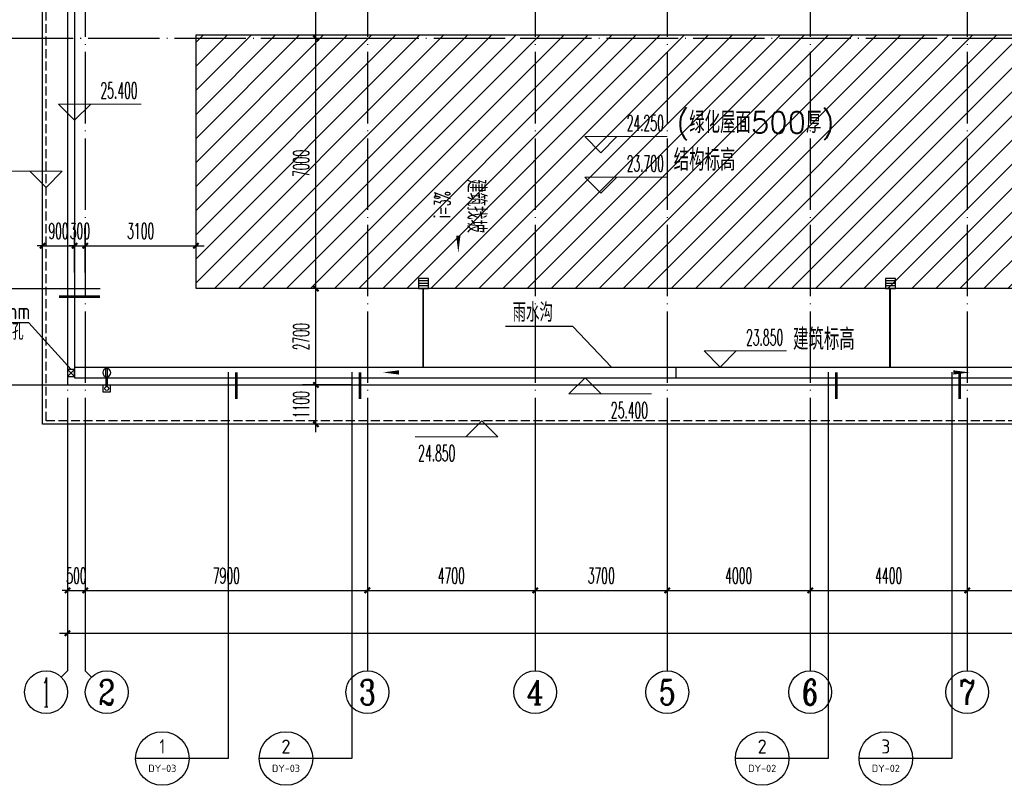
# Model space of a CAD drawing. Extents: x 1779708 to 7299578, y -1121471 to 88434.
# Tile 486 of 656: x 4826329 to 4853905, y -1072048 to -1050621. Entities that reach past the tile are written whole.
import ezdxf
from ezdxf.enums import TextEntityAlignment as Align

# ---------------------------------------------------------------- set-up
doc = ezdxf.new("R2010")
doc.units = 0
doc.header["$LTSCALE"] = 1000
doc.header["$MEASUREMENT"] = 0
doc.linetypes.add('DASH', pattern=[0.35, 0.25, -0.1])
doc.linetypes.add('DOTE', pattern=[2.4200000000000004, 2, -0.2, 0.02, -0.2])
doc.layers.get('0').update_dxf_attribs({"linetype": 'CONTINUOUS'})
doc.layers.get('Defpoints').update_dxf_attribs({"linetype": 'CONTINUOUS'})
for name, color, linetype in [('11111111111111111111111111111', 50, 'DASH'), ('a-dims', 7, 'CONTINUOUS'), ('AXIS', 3, 'CONTINUOUS'), ('AXIS_TEXT', 7, 'CONTINUOUS'), ('DIM_IDEN', 3, 'CONTINUOUS'), ('DIM_SYMB', 3, 'CONTINUOUS'), ('DIM_污水', 3, 'CONTINUOUS'), ('DOTE', 1, 'DOTE'), ('EQUIP_地漏', 7, 'CONTINUOUS'), ('EQUIP_雨水斗', 7, 'CONTINUOUS'), ('P_PS_DIM', 1, 'CONTINUOUS'), ('PIPE-虹吸雨水', 4, 'CONTINUOUS'), ('PIPE-雨水', 4, 'CONTINUOUS'), ('PUB_DIM', 3, 'CONTINUOUS'), ('PUB_TEXT', 7, 'CONTINUOUS'), ('SPACE', 7, 'CONTINUOUS'), ('修改', 6, 'CONTINUOUS'), ('室外构件', 4, 'CONTINUOUS'), ('栏杆', 6, 'CONTINUOUS')]:
    doc.layers.add(name, color=color, linetype=linetype)
doc.layers.add('DIM_ELEV', color=3, linetype='CONTINUOUS', lineweight=13)
doc.styles.add('_TCH_AXIS', font='COMPLEX', dxfattribs={"bigfont": 'GBCBIG'})
doc.styles.add('_TCH_DIM', font='SIMPLEX.shx', dxfattribs={"width": 0.7, "bigfont": 'GBCBIG.shx'})
doc.styles.add('_TCH_DIM_T3', font='SIMPLEX.shx', dxfattribs={"width": 0.4941176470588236, "bigfont": 'GBCBIG.shx'})
doc.styles.add('_TCH_SPACE', font='SIMPLEX', dxfattribs={"height": 5, "bigfont": 'GBCBIG'})
doc.styles.add('COMPLEX', font='COMPLEX')
doc.styles.get("Standard").update_dxf_attribs({"font": 'GBENOR', "bigfont": 'GBCBIG'})
doc.dimstyles.new('_TCH_ARCH&&150', dxfattribs={"dimtxt": 446.25, "dimasz": 150, "dimexe": 375, "dimexo": 450, "dimgap": 189.375, "dimtad": 1, "dimdec": 0, "dimzin": 0, "dimdsep": 46, "dimtxsty": '_TCH_DIM_T3', "dimblk": 'ARCHTICK', "dimcen": 0.09, "dimdle": 225, "dimclrt": 7, "dimazin": 2, "dimtfac": 1, "dimtdec": 0, "dimtix": 1, "dimtmove": 2, "dimatfit": 3, "dimfxl": 250, "dimtolj": 1, "dimtzin": 0, "dimarcsym": 0})

# ---------------------------------------------------------------- blocks, each defined once
blk = doc.blocks.new('_AXISO')
blk.add_circle((0, 0), 0.5)
at = {"layer": 'AXIS_TEXT', "style": 'COMPLEX', "width": 1.041666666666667}
blk.add_attdef('A', text='', height=0.56, dxfattribs=at).set_placement((-0.25, -0.28), (0.25, -0.28), align=Align.FIT)
blk = doc.blocks.new('_ArchTick')
at = {"color": 0, "linetype": 'ByBlock', "const_width": 0.4}
blk.add_lwpolyline([(-0.5, -0.5), (0.5, 0.5)], dxfattribs=at)
blk = doc.blocks.new('*D6822')
at = {"layer": 'AXIS', "color": 0, "lineweight": -2, "transparency": 16777216}
for p, q in [((9200.000189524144, 6750.001551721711), (9200.000189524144, 1875.001551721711)), ((84800.00018952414, 6750.001551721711), (84800.00018952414, 1875.001551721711)), ((8975.000189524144, 2250.001551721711), (85025.00018952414, 2250.001551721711))]:
    blk.add_line(p, q, dxfattribs=at)
at = {"layer": 'Defpoints', "color": 0, "transparency": 16777216}
for p in [(9200.000189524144, 7200.001551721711), (84800.00018952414, 7200.001551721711), (84800.00018952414, 2250.001551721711)]:
    blk.add_point(p, dxfattribs=at)
at = {"layer": 'AXIS', "color": 0, "lineweight": -2, "transparency": 16777216, "xscale": 150, "yscale": 150, "zscale": 150, "rotation": 180}
blk.add_blockref('_ArchTick', (9200.000189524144, 2250.001551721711), dxfattribs=at)
at = {"layer": 'AXIS', "color": 0, "lineweight": -2, "transparency": 16777216, "xscale": 150, "yscale": 150, "zscale": 150}
blk.add_blockref('_ArchTick', (84800.00018952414, 2250.001551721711), dxfattribs=at)
at = {"layer": 'AXIS', "color": 7, "transparency": 16777216, "insert": (47000.00018952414, 2662.501551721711), "char_height": 446.25, "attachment_point": 5, "style": '_TCH_DIM_T3'}
blk.add_mtext('\\A1;75600', dxfattribs=at)
blk = doc.blocks.new('*D6823')
at = {"layer": 'AXIS', "color": 0, "lineweight": -2, "transparency": 16777216}
for p, q in [((9200.000189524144, 6750.001551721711), (9200.000189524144, 3075.001551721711)), ((9700.00018952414, 6750.001551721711), (9700.00018952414, 3075.001551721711)), ((9200.000189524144, 3450.001551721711), (9050.000189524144, 3450.001551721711)), ((9200.000189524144, 3450.001551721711), (9700.00018952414, 3450.001551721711)), ((9700.00018952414, 3450.001551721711), (9850.00018952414, 3450.001551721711))]:
    blk.add_line(p, q, dxfattribs=at)
at = {"layer": 'Defpoints', "color": 0, "transparency": 16777216}
for p in [(9200.000189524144, 7200.001551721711), (9700.00018952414, 7200.001551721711), (9700.00018952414, 3450.001551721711)]:
    blk.add_point(p, dxfattribs=at)
at = {"layer": 'AXIS', "color": 0, "lineweight": -2, "transparency": 16777216, "xscale": 150, "yscale": 150, "zscale": 150}
blk.add_blockref('_ArchTick', (9200.000189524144, 3450.001551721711), dxfattribs=at)
at = {"layer": 'AXIS', "color": 0, "lineweight": -2, "transparency": 16777216, "xscale": 150, "yscale": 150, "zscale": 150, "rotation": 180}
blk.add_blockref('_ArchTick', (9700.00018952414, 3450.001551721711), dxfattribs=at)
at = {"layer": 'AXIS', "color": 7, "transparency": 16777216, "insert": (9450.000189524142, 3862.501551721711), "char_height": 446.25, "attachment_point": 5, "style": '_TCH_DIM_T3'}
blk.add_mtext('\\A1;500', dxfattribs=at)
blk = doc.blocks.new('*D6824')
at = {"layer": 'AXIS', "color": 0, "lineweight": -2, "transparency": 16777216}
for p, q in [((9700.00018952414, 6750.001551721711), (9700.00018952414, 3075.001551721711)), ((17600.00018952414, 6750.001551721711), (17600.00018952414, 3075.001551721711)), ((9475.00018952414, 3450.001551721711), (17825.00018952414, 3450.001551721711))]:
    blk.add_line(p, q, dxfattribs=at)
at = {"layer": 'Defpoints', "color": 0, "transparency": 16777216}
for p in [(9700.00018952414, 7200.001551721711), (17600.00018952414, 7200.001551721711), (17600.00018952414, 3450.001551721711)]:
    blk.add_point(p, dxfattribs=at)
at = {"layer": 'AXIS', "color": 0, "lineweight": -2, "transparency": 16777216, "xscale": 150, "yscale": 150, "zscale": 150, "rotation": 180}
blk.add_blockref('_ArchTick', (9700.00018952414, 3450.001551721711), dxfattribs=at)
at = {"layer": 'AXIS', "color": 0, "lineweight": -2, "transparency": 16777216, "xscale": 150, "yscale": 150, "zscale": 150}
blk.add_blockref('_ArchTick', (17600.00018952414, 3450.001551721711), dxfattribs=at)
at = {"layer": 'AXIS', "color": 7, "transparency": 16777216, "insert": (13650.00018952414, 3862.501551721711), "char_height": 446.25, "attachment_point": 5, "style": '_TCH_DIM_T3'}
blk.add_mtext('\\A1;7900', dxfattribs=at)
blk = doc.blocks.new('*D6825')
at = {"layer": 'AXIS', "color": 0, "lineweight": -2, "transparency": 16777216}
for p, q in [((17600.00018952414, 6750.001551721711), (17600.00018952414, 3075.001551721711)), ((22300.00018952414, 6750.001551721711), (22300.00018952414, 3075.001551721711)), ((17375.00018952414, 3450.001551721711), (22525.00018952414, 3450.001551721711))]:
    blk.add_line(p, q, dxfattribs=at)
at = {"layer": 'Defpoints', "color": 0, "transparency": 16777216}
for p in [(17600.00018952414, 7200.001551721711), (22300.00018952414, 7200.001551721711), (22300.00018952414, 3450.001551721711)]:
    blk.add_point(p, dxfattribs=at)
at = {"layer": 'AXIS', "color": 0, "lineweight": -2, "transparency": 16777216, "xscale": 150, "yscale": 150, "zscale": 150, "rotation": 180}
blk.add_blockref('_ArchTick', (17600.00018952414, 3450.001551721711), dxfattribs=at)
at = {"layer": 'AXIS', "color": 0, "lineweight": -2, "transparency": 16777216, "xscale": 150, "yscale": 150, "zscale": 150}
blk.add_blockref('_ArchTick', (22300.00018952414, 3450.001551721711), dxfattribs=at)
at = {"layer": 'AXIS', "color": 7, "transparency": 16777216, "insert": (19950.00018952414, 3862.501551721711), "char_height": 446.25, "attachment_point": 5, "style": '_TCH_DIM_T3'}
blk.add_mtext('\\A1;4700', dxfattribs=at)
blk = doc.blocks.new('*D6826')
at = {"layer": 'AXIS', "color": 0, "lineweight": -2, "transparency": 16777216}
for p, q in [((22300.00018952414, 6750.001551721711), (22300.00018952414, 3075.001551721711)), ((26000.00018952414, 6750.001551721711), (26000.00018952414, 3075.001551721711)), ((22075.00018952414, 3450.001551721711), (26225.00018952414, 3450.001551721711))]:
    blk.add_line(p, q, dxfattribs=at)
at = {"layer": 'Defpoints', "color": 0, "transparency": 16777216}
for p in [(22300.00018952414, 7200.001551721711), (26000.00018952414, 7200.001551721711), (26000.00018952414, 3450.001551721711)]:
    blk.add_point(p, dxfattribs=at)
at = {"layer": 'AXIS', "color": 0, "lineweight": -2, "transparency": 16777216, "xscale": 150, "yscale": 150, "zscale": 150, "rotation": 180}
blk.add_blockref('_ArchTick', (22300.00018952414, 3450.001551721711), dxfattribs=at)
at = {"layer": 'AXIS', "color": 0, "lineweight": -2, "transparency": 16777216, "xscale": 150, "yscale": 150, "zscale": 150}
blk.add_blockref('_ArchTick', (26000.00018952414, 3450.001551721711), dxfattribs=at)
at = {"layer": 'AXIS', "color": 7, "transparency": 16777216, "insert": (24150.00018952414, 3862.501551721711), "char_height": 446.25, "attachment_point": 5, "style": '_TCH_DIM_T3'}
blk.add_mtext('\\A1;3700', dxfattribs=at)
blk = doc.blocks.new('*D6827')
at = {"layer": 'AXIS', "color": 0, "lineweight": -2, "transparency": 16777216}
for p, q in [((26000.00018952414, 6750.001551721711), (26000.00018952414, 3075.001551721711)), ((30000.00018952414, 6750.001551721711), (30000.00018952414, 3075.001551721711)), ((25775.00018952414, 3450.001551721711), (30225.00018952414, 3450.001551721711))]:
    blk.add_line(p, q, dxfattribs=at)
at = {"layer": 'Defpoints', "color": 0, "transparency": 16777216}
for p in [(26000.00018952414, 7200.001551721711), (30000.00018952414, 7200.001551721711), (30000.00018952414, 3450.001551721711)]:
    blk.add_point(p, dxfattribs=at)
at = {"layer": 'AXIS', "color": 0, "lineweight": -2, "transparency": 16777216, "xscale": 150, "yscale": 150, "zscale": 150, "rotation": 180}
blk.add_blockref('_ArchTick', (26000.00018952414, 3450.001551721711), dxfattribs=at)
at = {"layer": 'AXIS', "color": 0, "lineweight": -2, "transparency": 16777216, "xscale": 150, "yscale": 150, "zscale": 150}
blk.add_blockref('_ArchTick', (30000.00018952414, 3450.001551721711), dxfattribs=at)
at = {"layer": 'AXIS', "color": 7, "transparency": 16777216, "insert": (28000.00018952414, 3862.501551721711), "char_height": 446.25, "attachment_point": 5, "style": '_TCH_DIM_T3'}
blk.add_mtext('\\A1;4000', dxfattribs=at)
blk = doc.blocks.new('*D6828')
at = {"layer": 'AXIS', "color": 0, "lineweight": -2, "transparency": 16777216}
for p, q in [((30000.00018952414, 6750.001551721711), (30000.00018952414, 3075.001551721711)), ((34400.00018952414, 6750.001551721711), (34400.00018952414, 3075.001551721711)), ((29775.00018952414, 3450.001551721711), (34625.00018952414, 3450.001551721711))]:
    blk.add_line(p, q, dxfattribs=at)
at = {"layer": 'Defpoints', "color": 0, "transparency": 16777216}
for p in [(30000.00018952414, 7200.001551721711), (34400.00018952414, 7200.001551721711), (34400.00018952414, 3450.001551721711)]:
    blk.add_point(p, dxfattribs=at)
at = {"layer": 'AXIS', "color": 0, "lineweight": -2, "transparency": 16777216, "xscale": 150, "yscale": 150, "zscale": 150, "rotation": 180}
blk.add_blockref('_ArchTick', (30000.00018952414, 3450.001551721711), dxfattribs=at)
at = {"layer": 'AXIS', "color": 0, "lineweight": -2, "transparency": 16777216, "xscale": 150, "yscale": 150, "zscale": 150}
blk.add_blockref('_ArchTick', (34400.00018952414, 3450.001551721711), dxfattribs=at)
at = {"layer": 'AXIS', "color": 7, "transparency": 16777216, "insert": (32200.00018952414, 3862.501551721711), "char_height": 446.25, "attachment_point": 5, "style": '_TCH_DIM_T3'}
blk.add_mtext('\\A1;4400', dxfattribs=at)
blk = doc.blocks.new('*D6829')
at = {"layer": 'AXIS', "color": 0, "lineweight": -2, "transparency": 16777216}
for p, q in [((34400.00018952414, 6750.001551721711), (34400.00018952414, 3075.001551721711)), ((42800.00018952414, 6750.001551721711), (42800.00018952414, 3075.001551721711)), ((34175.00018952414, 3450.001551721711), (43025.00018952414, 3450.001551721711))]:
    blk.add_line(p, q, dxfattribs=at)
at = {"layer": 'Defpoints', "color": 0, "transparency": 16777216}
for p in [(34400.00018952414, 7200.001551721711), (42800.00018952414, 7200.001551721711), (42800.00018952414, 3450.001551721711)]:
    blk.add_point(p, dxfattribs=at)
at = {"layer": 'AXIS', "color": 0, "lineweight": -2, "transparency": 16777216, "xscale": 150, "yscale": 150, "zscale": 150, "rotation": 180}
blk.add_blockref('_ArchTick', (34400.00018952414, 3450.001551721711), dxfattribs=at)
at = {"layer": 'AXIS', "color": 0, "lineweight": -2, "transparency": 16777216, "xscale": 150, "yscale": 150, "zscale": 150}
blk.add_blockref('_ArchTick', (42800.00018952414, 3450.001551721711), dxfattribs=at)
at = {"layer": 'AXIS', "color": 7, "transparency": 16777216, "insert": (38600.00018952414, 3862.501551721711), "char_height": 446.25, "attachment_point": 5, "style": '_TCH_DIM_T3'}
blk.add_mtext('\\A1;8400', dxfattribs=at)
blk = doc.blocks.new('a1')
at = {"layer": '11111111111111111111111111111'}
for p, q in [((59121.95538733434, 49135.6092003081), (59121.95538733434, 48935.6092003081)), ((59321.95538733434, 49135.6092003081), (59121.95538733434, 49135.6092003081)), ((59321.95538733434, 48935.6092003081), (59321.95538733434, 49135.6092003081)), ((59121.95538733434, 48935.6092003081), (59321.95538733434, 48935.6092003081))]:
    blk.add_line(p, q, dxfattribs=at)
blk = doc.blocks.new('$TwtSys$00000137')
at = {"color": 7}
for p, q in [((-46.875, -93.75), (-46.875, 93.75)), ((0, -93.75), (0, 93.75)), ((46.875, -93.75), (46.875, 93.75))]:
    blk.add_line(p, q, dxfattribs=at)
blk.add_lwpolyline([(-93.75, -93.75), (93.75, -93.75), (93.75, 93.75), (-93.75, 93.75)], close=True, dxfattribs=at)
blk = doc.blocks.new('$TwtSys$00000139')
at = {"color": 7}
for p, q in [((-18.75, 91.8558653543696, 1e-08), (-18.75, -91.8558653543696, 1e-08)), ((18.75, 91.8558653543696, 1e-08), (18.75, -91.8558653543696, 1e-08))]:
    blk.add_line(p, q, dxfattribs=at)
blk.add_circle((0, 0, 1e-08), 93.75)
blk = doc.blocks.new('*D5794')
at = {"layer": 'Defpoints', "color": 0, "transparency": 16777216}
for p in [(4834625.261839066, -1047943.315705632), (4836067.098467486, -1047943.315705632), (4836067.098467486, -1051143.31570563)]:
    blk.add_point(p, dxfattribs=at)
at = {"layer": 'PUB_DIM', "color": 0, "lineweight": -2, "transparency": 16777216}
for p, q in [((4834625.261839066, -1051368.31570563), (4834625.261839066, -1047718.315705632)), ((4835617.098467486, -1047943.315705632), (4834250.261839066, -1047943.315705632)), ((4835617.098467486, -1051143.31570563), (4834250.261839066, -1051143.31570563))]:
    blk.add_line(p, q, dxfattribs=at)
at = {"layer": 'PUB_DIM', "color": 0, "lineweight": -2, "transparency": 16777216, "xscale": 150, "yscale": 150, "zscale": 150}
for p, rotation in [((4834625.261839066, -1047943.315705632), 90), ((4834625.261839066, -1051143.31570563), 270)]:
    blk.add_blockref('_ArchTick', p, dxfattribs=dict(at, rotation=rotation))
at = {"layer": 'PUB_DIM', "color": 7, "transparency": 16777216, "insert": (4834212.761839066, -1049543.31570563), "char_height": 446.25, "attachment_point": 5, "rotation": 90, "style": '_TCH_DIM_T3'}
blk.add_mtext('\\A1;3200', dxfattribs=at)
blk = doc.blocks.new('*D5795')
at = {"layer": 'Defpoints', "color": 0, "transparency": 16777216}
for p in [(4834625.261839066, -1051143.31570563), (4836067.098467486, -1051143.31570563), (4836067.098467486, -1058143.317048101)]:
    blk.add_point(p, dxfattribs=at)
at = {"layer": 'PUB_DIM', "color": 0, "lineweight": -2, "transparency": 16777216}
for p, q in [((4834625.261839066, -1058368.317048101), (4834625.261839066, -1050918.31570563)), ((4835617.098467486, -1051143.31570563), (4834250.261839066, -1051143.31570563)), ((4835617.098467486, -1058143.317048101), (4834250.261839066, -1058143.317048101))]:
    blk.add_line(p, q, dxfattribs=at)
at = {"layer": 'PUB_DIM', "color": 0, "lineweight": -2, "transparency": 16777216, "xscale": 150, "yscale": 150, "zscale": 150}
for p, rotation in [((4834625.261839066, -1051143.31570563), 90), ((4834625.261839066, -1058143.317048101), 270)]:
    blk.add_blockref('_ArchTick', p, dxfattribs=dict(at, rotation=rotation))
at = {"layer": 'PUB_DIM', "color": 7, "transparency": 16777216, "insert": (4834212.761839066, -1054643.316376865), "char_height": 446.25, "attachment_point": 5, "rotation": 90, "style": '_TCH_DIM_T3'}
blk.add_mtext('\\A1;7000', dxfattribs=at)
blk = doc.blocks.new('*D5796')
at = {"layer": 'Defpoints', "color": 0, "transparency": 16777216}
for p in [(4834625.261839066, -1058143.317048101), (4836067.098467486, -1058143.317048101), (4836067.098467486, -1060843.315705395)]:
    blk.add_point(p, dxfattribs=at)
at = {"layer": 'PUB_DIM', "color": 0, "lineweight": -2, "transparency": 16777216}
for p, q in [((4834625.261839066, -1061068.315705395), (4834625.261839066, -1057918.317048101)), ((4835617.098467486, -1058143.317048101), (4834250.261839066, -1058143.317048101)), ((4835617.098467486, -1060843.315705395), (4834250.261839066, -1060843.315705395))]:
    blk.add_line(p, q, dxfattribs=at)
at = {"layer": 'PUB_DIM', "color": 0, "lineweight": -2, "transparency": 16777216, "xscale": 150, "yscale": 150, "zscale": 150}
for p, rotation in [((4834625.261839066, -1058143.317048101), 90), ((4834625.261839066, -1060843.315705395), 270)]:
    blk.add_blockref('_ArchTick', p, dxfattribs=dict(at, rotation=rotation))
at = {"layer": 'PUB_DIM', "color": 7, "transparency": 16777216, "insert": (4834212.761839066, -1059493.316376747), "char_height": 446.25, "attachment_point": 5, "rotation": 90, "style": '_TCH_DIM_T3'}
blk.add_mtext('\\A1;2700', dxfattribs=at)
blk = doc.blocks.new('*D5797')
at = {"layer": 'Defpoints', "color": 0, "transparency": 16777216}
for p in [(4834625.261839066, -1060843.315705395), (4836067.098467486, -1060843.315705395), (4836067.098467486, -1061943.315706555)]:
    blk.add_point(p, dxfattribs=at)
at = {"layer": 'PUB_DIM', "color": 0, "lineweight": -2, "transparency": 16777216}
for p, q in [((4835617.098467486, -1060843.315705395), (4834250.261839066, -1060843.315705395)), ((4834625.261839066, -1062168.315706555), (4834625.261839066, -1060618.315705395)), ((4835617.098467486, -1061943.315706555), (4834250.261839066, -1061943.315706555))]:
    blk.add_line(p, q, dxfattribs=at)
at = {"layer": 'PUB_DIM', "color": 0, "lineweight": -2, "transparency": 16777216, "xscale": 150, "yscale": 150, "zscale": 150}
for p, rotation in [((4834625.261839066, -1060843.315705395), 90), ((4834625.261839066, -1061943.315706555), 270)]:
    blk.add_blockref('_ArchTick', p, dxfattribs=dict(at, rotation=rotation))
at = {"layer": 'PUB_DIM', "color": 7, "transparency": 16777216, "insert": (4834212.761839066, -1061393.315705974), "char_height": 446.25, "attachment_point": 5, "rotation": 90, "style": '_TCH_DIM_T3'}
blk.add_mtext('\\A1;1100', dxfattribs=at)
blk = doc.blocks.new('*D5806')
at = {"layer": 'Defpoints', "color": 0, "transparency": 16777216}
for p in [(4831267.098529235, -1056946.880690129), (4828167.098467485, -1058143.314415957), (4831267.098529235, -1058143.314415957)]:
    blk.add_point(p, dxfattribs=at)
at = {"layer": 'PUB_DIM', "color": 0, "lineweight": -2, "transparency": 16777216}
for p, q in [((4828167.098467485, -1057693.314415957), (4828167.098467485, -1056571.880690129)), ((4831267.098529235, -1057693.314415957), (4831267.098529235, -1056571.880690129)), ((4827942.098467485, -1056946.880690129), (4831492.098529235, -1056946.880690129))]:
    blk.add_line(p, q, dxfattribs=at)
at = {"layer": 'PUB_DIM', "color": 0, "lineweight": -2, "transparency": 16777216, "xscale": 150, "yscale": 150, "zscale": 150, "rotation": 180}
blk.add_blockref('_ArchTick', (4828167.098467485, -1056946.880690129), dxfattribs=at)
at = {"layer": 'PUB_DIM', "color": 0, "lineweight": -2, "transparency": 16777216, "xscale": 150, "yscale": 150, "zscale": 150}
blk.add_blockref('_ArchTick', (4831267.098529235, -1056946.880690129), dxfattribs=at)
at = {"layer": 'PUB_DIM', "color": 7, "transparency": 16777216, "insert": (4829717.098498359, -1056534.380690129), "char_height": 446.25, "attachment_point": 5, "style": '_TCH_DIM_T3'}
blk.add_mtext('\\A1;3100', dxfattribs=at)
blk = doc.blocks.new('*D5807')
at = {"layer": 'Defpoints', "color": 0, "transparency": 16777216}
for p in [(4828167.098467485, -1056946.880690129), (4827867.098466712, -1058143.314415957), (4828167.098467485, -1058143.314415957)]:
    blk.add_point(p, dxfattribs=at)
at = {"layer": 'PUB_DIM', "color": 0, "lineweight": -2, "transparency": 16777216}
for p, q in [((4827867.098466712, -1057693.314415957), (4827867.098466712, -1056571.880690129)), ((4828167.098467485, -1057693.314415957), (4828167.098467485, -1056571.880690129)), ((4827867.098466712, -1056946.880690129), (4827717.098466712, -1056946.880690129)), ((4827867.098466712, -1056946.880690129), (4828167.098467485, -1056946.880690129)), ((4828167.098467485, -1056946.880690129), (4828317.098467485, -1056946.880690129))]:
    blk.add_line(p, q, dxfattribs=at)
at = {"layer": 'PUB_DIM', "color": 0, "lineweight": -2, "transparency": 16777216, "xscale": 150, "yscale": 150, "zscale": 150}
blk.add_blockref('_ArchTick', (4827867.098466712, -1056946.880690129), dxfattribs=at)
at = {"layer": 'PUB_DIM', "color": 0, "lineweight": -2, "transparency": 16777216, "xscale": 150, "yscale": 150, "zscale": 150, "rotation": 180}
blk.add_blockref('_ArchTick', (4828167.098467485, -1056946.880690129), dxfattribs=at)
at = {"layer": 'PUB_DIM', "color": 7, "transparency": 16777216, "insert": (4828017.098467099, -1056534.380690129), "char_height": 446.25, "attachment_point": 5, "style": '_TCH_DIM_T3'}
blk.add_mtext('\\A1;300', dxfattribs=at)
blk = doc.blocks.new('*D5808')
at = {"layer": 'Defpoints', "color": 0, "transparency": 16777216}
for p in [(4827867.098466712, -1056946.880690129), (4826967.098467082, -1058143.314415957), (4827867.098466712, -1058143.314415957)]:
    blk.add_point(p, dxfattribs=at)
at = {"layer": 'PUB_DIM', "color": 0, "lineweight": -2, "transparency": 16777216}
for p, q in [((4826967.098467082, -1057693.314415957), (4826967.098467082, -1056571.880690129)), ((4827867.098466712, -1057693.314415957), (4827867.098466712, -1056571.880690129)), ((4826967.098467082, -1056946.880690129), (4826817.098467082, -1056946.880690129)), ((4826967.098467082, -1056946.880690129), (4827867.098466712, -1056946.880690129)), ((4827867.098466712, -1056946.880690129), (4828017.098466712, -1056946.880690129))]:
    blk.add_line(p, q, dxfattribs=at)
at = {"layer": 'PUB_DIM', "color": 0, "lineweight": -2, "transparency": 16777216, "xscale": 150, "yscale": 150, "zscale": 150}
blk.add_blockref('_ArchTick', (4826967.098467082, -1056946.880690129), dxfattribs=at)
at = {"layer": 'PUB_DIM', "color": 0, "lineweight": -2, "transparency": 16777216, "xscale": 150, "yscale": 150, "zscale": 150, "rotation": 180}
blk.add_blockref('_ArchTick', (4827867.098466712, -1056946.880690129), dxfattribs=at)
at = {"layer": 'PUB_DIM', "color": 7, "transparency": 16777216, "insert": (4827417.098466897, -1056534.380690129), "char_height": 446.25, "attachment_point": 5, "style": '_TCH_DIM_T3'}
blk.add_mtext('\\A1;900', dxfattribs=at)
blk = doc.blocks.new('A$C159220C3')
at = {"layer": 'AXIS'}
for p, q in [((9200.000189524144, 7200.001551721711), (9200.000189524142, 1200.001551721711)), ((9700.000189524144, 7200.001551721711), (9700.000189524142, 1200.001551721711)), ((17600.00018952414, 7200.00155172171), (17600.00018952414, 1200.00155172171)), ((22300.00018952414, 7200.001551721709), (22300.00018952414, 1200.001551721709)), ((26000.00018952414, 7200.001551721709), (26000.00018952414, 1200.001551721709)), ((30000.00018952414, 7200.001551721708), (30000.00018952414, 1200.001551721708)), ((34400.00018952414, 7200.001551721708), (34400.00018952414, 1200.001551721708)), ((9024.264258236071, 1024.265620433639), (9200.000189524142, 1200.001551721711)), ((9875.736120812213, 1024.265620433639), (9700.000189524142, 1200.001551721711))]:
    blk.add_line(p, q, dxfattribs=at)
at = {"layer": 'DOTE'}
for p, q in [((9200.000189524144, 149200.0015517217), (9200.000189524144, 7200.001551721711)), ((9700.000189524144, 149200.0015517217), (9700.000189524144, 7200.001551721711)), ((17600.00018952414, 149200.0015517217), (17600.00018952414, 7200.001551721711)), ((22300.00018952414, 149200.0015517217), (22300.00018952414, 7200.001551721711)), ((26000.00018952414, 149200.0015517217), (26000.00018952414, 7200.001551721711)), ((30000.00018952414, 149200.0015517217), (30000.00018952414, 7200.001551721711)), ((34400.00018952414, 149200.0015517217), (34400.00018952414, 7200.001551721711)), ((86800.00018952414, 18900.00155172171), (7200.000189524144, 18900.00155172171)), ((7200.000189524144, 9200.00155172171), (86800.00018952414, 9200.00155172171))]:
    blk.add_line(p, q, dxfattribs=at)
at = {"layer": 'AXIS'}
ref = blk.add_blockref('_AXISO', (8600.000189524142, 600.0015517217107), dxfattribs=dict(at, xscale=1200, yscale=1200, zscale=1200))
ref.add_attrib('A', '1', dxfattribs={"layer": 'AXIS_TEXT', "height": 817.1572203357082, "style": '_TCH_AXIS', "width": 0.5555555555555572}).set_placement((8502.719568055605, 191.4229415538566), (8697.28081099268, 191.4229415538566), align=Align.FIT)
ref = blk.add_blockref('_AXISO', (10300.00018952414, 600.0015517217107), dxfattribs=dict(at, xscale=1200, yscale=1200, zscale=1200))
ref.add_attrib('A', '2', dxfattribs={"layer": 'AXIS_TEXT', "height": 698.9222472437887, "style": '_TCH_AXIS'}).set_placement((10067.02610710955, 250.5404280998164), (10532.97427193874, 250.5404280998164), align=Align.FIT)
ref = blk.add_blockref('_AXISO', (17600.00018952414, 600.0015517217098), dxfattribs=dict(at, xscale=1200, yscale=1200, zscale=1200))
ref.add_attrib('A', '3', dxfattribs={"layer": 'AXIS_TEXT', "height": 698.9222472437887, "style": '_TCH_AXIS'}).set_placement((17367.02610710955, 250.5404280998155), (17832.97427193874, 250.5404280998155), align=Align.FIT)
ref = blk.add_blockref('_AXISO', (22300.00018952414, 600.0015517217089), dxfattribs=dict(at, xscale=1200, yscale=1200, zscale=1200))
ref.add_attrib('A', '4', dxfattribs={"layer": 'AXIS_TEXT', "height": 683.5361158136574, "style": '_TCH_AXIS', "width": 0.9375000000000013}).set_placement((22055.88014816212, 258.2334938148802), (22544.12023088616, 258.2334938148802), align=Align.FIT)
ref = blk.add_blockref('_AXISO', (26000.00018952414, 600.0015517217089), dxfattribs=dict(at, xscale=1200, yscale=1200, zscale=1200))
ref.add_attrib('A', '5', dxfattribs={"layer": 'AXIS_TEXT', "height": 698.9222472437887, "style": '_TCH_AXIS'}).set_placement((25767.02610710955, 250.5404280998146), (26232.97427193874, 250.5404280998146), align=Align.FIT)
ref = blk.add_blockref('_AXISO', (30000.00018952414, 600.001551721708), dxfattribs=dict(at, xscale=1200, yscale=1200, zscale=1200))
ref.add_attrib('A', '6', dxfattribs={"layer": 'AXIS_TEXT', "height": 714.2227232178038, "style": '_TCH_AXIS', "width": 0.9285714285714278}).set_placement((29778.9312513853, 242.8901901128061), (30221.06912766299, 242.8901901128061), align=Align.FIT)
ref = blk.add_blockref('_AXISO', (34400.00018952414, 600.001551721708), dxfattribs=dict(at, xscale=1200, yscale=1200, zscale=1200))
ref.add_attrib('A', '7', dxfattribs={"layer": 'AXIS_TEXT', "height": 698.9222472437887, "style": '_TCH_AXIS'}).set_placement((34167.02610710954, 250.5404280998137), (34632.97427193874, 250.5404280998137), align=Align.FIT)
for p1, p2, distance, picture, middle in [((9200.000189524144, 7200.001551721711), (9700.00018952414, 7200.001551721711), -3749.9999999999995, '*D6823', (9450.000189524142, 3862.501551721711)), ((9200.000189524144, 7200.001551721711), (84800.00018952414, 7200.001551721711), -4950, '*D6822', (47000.00018952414, 2662.501551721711)), ((9700.00018952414, 7200.001551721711), (17600.00018952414, 7200.001551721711), -3749.9999999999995, '*D6824', (13650.00018952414, 3862.501551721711)), ((17600.00018952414, 7200.001551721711), (22300.00018952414, 7200.001551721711), -3749.999999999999, '*D6825', (19950.00018952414, 3862.501551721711)), ((22300.00018952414, 7200.001551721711), (26000.00018952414, 7200.001551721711), -3749.9999999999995, '*D6826', (24150.00018952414, 3862.501551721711)), ((26000.00018952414, 7200.001551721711), (30000.00018952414, 7200.001551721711), -3749.9999999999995, '*D6827', (28000.00018952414, 3862.501551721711)), ((30000.00018952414, 7200.001551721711), (34400.00018952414, 7200.001551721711), -3749.9999999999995, '*D6828', (32200.00018952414, 3862.501551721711)), ((34400.00018952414, 7200.001551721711), (42800.00018952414, 7200.001551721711), -3749.9999999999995, '*D6829', (38600.00018952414, 3862.501551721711))]:
    dim = blk.add_aligned_dim(p1=p1, p2=p2, distance=distance, dimstyle='_TCH_ARCH&&150', dxfattribs=at)
    dim.commit()
    dim.dimension.update_dxf_attribs({"geometry": picture, "text_midpoint": middle})

msp = doc.modelspace()

# ---------------------------------------------------------------- hatches: boundary and pattern name
at = {"layer": '室外构件'}
h = msp.add_hatch(dxfattribs=at)
h.set_pattern_fill('ANSI31', color=256, scale=300, style=0)
h.set_pattern_definition([(45, (0, 0), (-336.7596045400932, 336.7596045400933), [])])
h.paths.add_polyline_path([(4858567.098535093, -1058143.314415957), (4831267.098529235, -1058143.314415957), (4831267.098529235, -1051043.314372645), (4858567.098535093, -1051043.314372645)])

# ---------------------------------------------------------------- linework, layer by layer
at = {"layer": 'DIM_ELEV'}
for p, q in [((4827867.098466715, -1053432.780954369), (4827417.098466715, -1052982.780954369)), ((4827417.098466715, -1052982.780954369), (4829728.683651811, -1052982.780954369)), ((4827867.098466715, -1053432.780954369), (4828317.098466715, -1052982.780954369)), ((4842604.472335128, -1054343.315705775), (4842154.472335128, -1053893.315705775)), ((4842154.472335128, -1053893.315705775), (4844466.057520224, -1053893.315705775)), ((4842604.472335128, -1054343.315705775), (4843054.472335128, -1053893.315705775)), ((4827517.098466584, -1054863.531532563), (4825205.513281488, -1054863.531532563)), ((4827067.098466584, -1055313.531532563), (4826617.098466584, -1054863.531532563)), ((4827067.098466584, -1055313.531532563), (4827517.098466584, -1054863.531532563)), ((4842604.472335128, -1055477.687273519), (4842154.472335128, -1055027.687273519)), ((4842154.472335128, -1055027.687273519), (4844466.057520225, -1055027.687273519)), ((4842604.472335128, -1055477.687273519), (4843054.472335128, -1055027.687273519)), ((4845947.18245817, -1060343.315705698), (4845497.18245817, -1059893.315705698)), ((4845497.18245817, -1059893.315705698), (4847808.767643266, -1059893.315705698)), ((4845947.18245817, -1060343.315705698), (4846397.18245817, -1059893.315705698)), ((4842162.713812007, -1060643.315705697), (4841712.713812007, -1061093.315705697)), ((4842162.713812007, -1060643.315705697), (4842612.713812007, -1061093.315705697)), ((4841712.713812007, -1061093.315705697), (4844024.298997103, -1061093.315705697)), ((4839270.920784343, -1061843.315705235), (4838820.920784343, -1062293.315705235)), ((4839270.920784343, -1061843.315705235), (4839720.920784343, -1062293.315705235)), ((4839720.920784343, -1062293.315705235), (4837409.335599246, -1062293.315705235))]:
    msp.add_line(p, q, dxfattribs=at)
at = {"layer": 'DIM_IDEN'}
for p, q in [((4828582.721012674, -1058151.643523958), (4819216.715506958, -1058151.643523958)), ((4832171.971027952, -1060488.119285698), (4832171.971027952, -1071298.032977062)), ((4835634.460367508, -1060488.119285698), (4835634.460367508, -1071298.032977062)), ((4848971.971027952, -1060488.119290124), (4848971.971027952, -1071298.032981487)), ((4852434.460367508, -1060488.119290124), (4852434.460367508, -1071298.032981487)), ((4831074.368235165, -1071298.032977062), (4829574.368235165, -1071298.032977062)), ((4832171.971027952, -1071298.032977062), (4831074.368235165, -1071298.032977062)), ((4834536.857574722, -1071298.032977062), (4833036.857574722, -1071298.032977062)), ((4835634.460367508, -1071298.032977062), (4834536.857574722, -1071298.032977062)), ((4847874.368235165, -1071298.032981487), (4846374.368235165, -1071298.032981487)), ((4848971.971027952, -1071298.032981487), (4847874.368235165, -1071298.032981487)), ((4851336.857574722, -1071298.032981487), (4849836.857574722, -1071298.032981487)), ((4852434.460367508, -1071298.032981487), (4851336.857574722, -1071298.032981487))]:
    msp.add_line(p, q, dxfattribs=at)
at = {"layer": 'DIM_IDEN', "const_width": 75}
for points in [[(4828582.721012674, -1058376.643523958), (4827430.002511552, -1058376.643523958)], [(4832396.971027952, -1060488.119285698), (4832396.971027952, -1061238.119285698)], [(4835859.460367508, -1060488.119285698), (4835859.460367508, -1061238.119285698)], [(4849196.971027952, -1060488.119290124), (4849196.971027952, -1061238.119290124)], [(4852659.460367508, -1060488.119290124), (4852659.460367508, -1061238.119290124)]]:
    msp.add_lwpolyline(points, dxfattribs=at)
at = {"layer": 'DIM_IDEN'}
for centre in [(4830324.368235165, -1071298.032977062), (4833786.857574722, -1071298.032977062), (4847124.368235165, -1071298.032981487), (4850586.857574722, -1071298.032981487)]:
    msp.add_circle(centre, 750, dxfattribs=at)
at = {"layer": 'DIM_SYMB'}
for points in [[(4838613.80198591, -1055031.18514272, 0, 0, 0), (4838613.801985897, -1057116.104447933, 0, 120, 0), (4838613.8019859, -1056666.104447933, 0, 0, 0)], [(4838588.953172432, -1060493.315705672, 0, 0, 0), (4836504.033867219, -1060493.315705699, 0, 120, 0), (4836954.033867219, -1060493.315705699, 0, 0, 0)], [(4850845.243763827, -1060493.315705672, 0, 0, 0), (4852930.16306904, -1060493.315705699, 0, 120, 0), (4852480.16306904, -1060493.315705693, 0, 0, 0)]]:
    msp.add_lwpolyline(points, format="xyseb", dxfattribs=at)
msp.add_lwpolyline([(4842905.434259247, -1060343.315705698), (4841819.96723289, -1059210.781783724), (4839931.705190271, -1059210.781783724)], dxfattribs=at)
at = {"layer": 'DIM_污水', "color": 3}
msp.add_circle((4828767.097620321, -1060943.315145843), 55, dxfattribs=at)
at = {"layer": 'PIPE-虹吸雨水', "const_width": 75}
msp.add_lwpolyline([(4828767.097620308, -1060611.872460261), (4828767.097620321, -1060888.315145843)], dxfattribs=at)
at = {"layer": 'PIPE-雨水', "const_width": 50}
for points in [[(4837626.353201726, -1060343.315097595), (4837626.353201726, -1058143.313807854)], [(4850704.220305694, -1060343.315097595), (4850704.220305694, -1058143.313807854)]]:
    msp.add_lwpolyline(points, dxfattribs=at)
at = {"layer": 'PUB_TEXT', "color": 1}
for p, q in [((4826587.297397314, -1059102.527203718), (4822270.225437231, -1059102.349469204)), ((4827767.097619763, -1060408.997230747), (4826587.297397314, -1059102.527203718))]:
    msp.add_line(p, q, dxfattribs=at)
msp.add_lwpolyline([(4827867.097619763, -1060408.997230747), (4827667.097619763, -1060408.997230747), (4827667.097619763, -1060608.997230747), (4827867.097619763, -1060608.997230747)], close=True, dxfattribs=at)
for points in [[(4827867.097619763, -1060408.997230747), (4827667.097619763, -1060608.997230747)], [(4827867.097619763, -1060608.997230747), (4827667.097619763, -1060408.997230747)]]:
    msp.add_lwpolyline(points, dxfattribs=at)
at = {"layer": '室外构件'}
for p, q in [((4827867.098466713, -1060343.315705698), (4861067.098467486, -1060343.315705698)), ((4844717.098468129, -1060643.315705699), (4844717.098468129, -1060343.315705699))]:
    msp.add_line(p, q, dxfattribs=at)
msp.add_lwpolyline([(4858567.098535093, -1058143.314415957), (4831267.098529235, -1058143.314415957), (4831267.098529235, -1051043.314372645), (4858567.098535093, -1051043.314372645)], close=True, dxfattribs=at)
at = {"layer": '栏杆'}
for p, q in [((4827667.098466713, -1047843.315705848), (4827667.098466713, -1060843.315705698)), ((4827867.098466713, -1048043.315705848), (4827867.098466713, -1060643.315705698)), ((4827667.098466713, -1060843.315705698), (4861267.098467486, -1060843.315705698)), ((4827867.098466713, -1060643.315705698), (4861067.098467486, -1060643.315705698))]:
    msp.add_line(p, q, dxfattribs=at)
msp.add_lwpolyline([(4894867.098471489, -1034943.315704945), (4894867.098471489, -1034943.315704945), (4903367.098466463, -1034943.315710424), (4903367.098466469, -1061943.315705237), (4826967.098467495, -1061943.315705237), (4826967.098466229, -1048043.315706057), (4826967.098466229, -1046943.315705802), (4835967.098467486, -1046943.315705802), (4835967.098467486, -1035743.315707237), (4827567.09846534, -1035743.315677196), (4827567.098531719, -1008743.315704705), (4903967.098467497, -1008743.315704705), (4903967.098465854, -1022643.315705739), (4903967.098465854, -1023743.315705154), (4894867.0984721, -1023743.315766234), (4894867.0984721, -1023743.315766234)], dxfattribs=at)
at = {"layer": '栏杆', "linetype": 'DASH'}
msp.add_lwpolyline([(4836067.098467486, -1035643.315707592), (4827667.098465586, -1035643.315677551), (4827667.098531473, -1008843.315704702), (4903867.098467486, -1008843.315704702), (4903867.098465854, -1022643.315705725), (4903867.098465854, -1023643.315705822), (4894867.098471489, -1023643.315766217), (4894867.098471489, -1035043.315704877), (4903267.098466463, -1035043.315710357), (4903267.098466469, -1061843.315705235), (4827067.098467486, -1061843.315705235), (4827067.098466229, -1048043.315706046), (4827067.098466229, -1047043.315705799), (4836067.098467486, -1047043.315705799), (4836067.098467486, -1035643.315707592)], dxfattribs=at)

# ---------------------------------------------------------------- block references
at = {"layer": 'EQUIP_地漏', "xscale": 1.5, "yscale": 1.5, "zscale": 1.5, "rotation": 90}
for p in [(4837636.561288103, -1058002.688807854), (4850714.428392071, -1058002.688807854)]:
    msp.add_blockref('$TwtSys$00000137', p, dxfattribs=at)
at = {"layer": 'EQUIP_雨水斗', "xscale": 1.200000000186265, "yscale": -1.199999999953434, "zscale": 1.200000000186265}
msp.add_blockref('$TwtSys$00000139', (4828767.097620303, -1060499.372460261), dxfattribs=at)
at = {"layer": 'P_PS_DIM', "color": 3, "xscale": -1}
msp.add_blockref('a1', (4887989.053007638, -1109978.92434613), dxfattribs=at)
at = {"layer": '修改'}
msp.add_blockref('A$C159220C3', (4818467.098277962, -1070043.317257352), dxfattribs=at)

# ---------------------------------------------------------------- texts
at = {"layer": 'a-dims'}
msp.add_text('建筑找坡', height=525.0000000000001, rotation=270, dxfattribs=at).set_placement((4838858.00001494, -1055081.671336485))
at = {"layer": 'a-dims', "style": '_TCH_DIM', "width": 0.4941176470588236}
msp.add_text('i=3%', height=446.2500000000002, rotation=90, dxfattribs=at).set_placement((4838389.89773386, -1056165.897383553))
at = {"layer": 'a-dims'}
msp.add_text('雨水沟', height=525, dxfattribs=at).set_placement((4840130.834943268, -1059075.398571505))
at = {"layer": 'PUB_TEXT', "color": 7, "style": '_TCH_DIM', "width": 0.4941176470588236}
for s, p in [('25.400', (4828591.683651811, -1052825.280954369)), ('24.250', (4843329.057520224, -1053735.815705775)), ('23.700', (4843329.057520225, -1054870.187273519)), ('23.850', (4846671.767643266, -1059735.815705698)), ('25.400', (4842887.298997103, -1061775.815705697)), ('24.850', (4837491.235599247, -1062975.815705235))]:
    msp.add_text(s, height=446.25, dxfattribs=at).set_placement(p)
at = {"layer": 'PUB_TEXT', "color": 1}
for s, p in [('底离天面建筑完成面100mm', (4822273.149059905, -1059006.185046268)), ('预留200*200竖向排水孔', (4822335.573698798, -1059577.156886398))]:
    msp.add_text(s, height=450, dxfattribs=at).set_placement(p)
at = {"layer": 'PUB_TEXT', "color": 7}
for s, height, width, p, p2 in [('1', 403.5193974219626, 0.9959239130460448, (4830250.353128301, -1071160.90517327), (4830398.38334203, -1071160.90517327)), ('2', 391.8553393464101, 0.9959239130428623, (4833657.614526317, -1071159.263019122), (4833916.100623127, -1071159.263019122)), ('2', 391.8553393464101, 0.9959239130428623, (4846995.12518676, -1071159.263023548), (4847253.611283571, -1071159.263023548)), ('3', 392.7662262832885, 0.9786381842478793, (4850461.004578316, -1071159.393358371), (4850712.710571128, -1071159.393358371)), ('DY-03', 201.9698689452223, 1.022865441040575, (4829933.034760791, -1071675.139297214), (4830715.70170954, -1071675.139297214)), ('DY-03', 201.9698689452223, 1.022865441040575, (4833395.524100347, -1071675.139297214), (4834178.191049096, -1071675.139297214)), ('DY-02', 201.8678807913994, 1.026320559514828, (4846732.971091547, -1071675.062529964), (4847515.765378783, -1071675.062529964)), ('DY-02', 201.8678807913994, 1.026320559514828, (4850195.460431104, -1071675.062529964), (4850978.25471834, -1071675.062529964))]:
    msp.add_text(s, height=height, dxfattribs=dict(at, width=width)).set_placement(p, p2, align=Align.FIT)
at = {"layer": 'SPACE', "style": '_TCH_SPACE'}
for s, p in [('(绿化屋面500厚)', (4844720.913250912, -1053796.58579795)), ('结构标高', (4844646.296478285, -1054848.847221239)), ('建筑标高', (4847989.006601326, -1059864.866347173))]:
    msp.add_text(s, height=600, dxfattribs=at).set_placement(p)

# ---------------------------------------------------------------- dimensions: what is measured, and where the dimension line sits
at = {"layer": 'PUB_DIM'}
for p1, p2, distance, picture, middle in [((4836067.098467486, -1051143.31570563), (4836067.098467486, -1047943.315705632), 1441.8366284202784, '*D5794', (4834212.761839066, -1049543.31570563)), ((4836067.098467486, -1058143.317048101), (4836067.098467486, -1051143.31570563), 1441.8366284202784, '*D5795', (4834212.761839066, -1054643.316376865)), ((4826967.098467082, -1058143.314415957), (4827867.098466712, -1058143.314415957), 1196.433725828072, '*D5808', (4827417.098466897, -1056534.380690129)), ((4827867.098466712, -1058143.314415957), (4828167.098467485, -1058143.314415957), 1196.433725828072, '*D5807', (4828017.098467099, -1056534.380690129)), ((4828167.098467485, -1058143.314415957), (4831267.098529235, -1058143.314415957), 1196.433725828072, '*D5806', (4829717.098498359, -1056534.380690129)), ((4836067.098467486, -1060843.315705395), (4836067.098467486, -1058143.317048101), 1441.8366284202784, '*D5796', (4834212.761839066, -1059493.316376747)), ((4836067.098467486, -1061943.315706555), (4836067.098467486, -1060843.315705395), 1441.8366284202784, '*D5797', (4834212.761839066, -1061393.315705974))]:
    dim = msp.add_aligned_dim(p1=p1, p2=p2, distance=distance, dimstyle='_TCH_ARCH&&150', dxfattribs=at)
    dim.commit()
    dim.dimension.update_dxf_attribs({"geometry": picture, "text_midpoint": middle})

doc.saveas('drawing.dxf')
